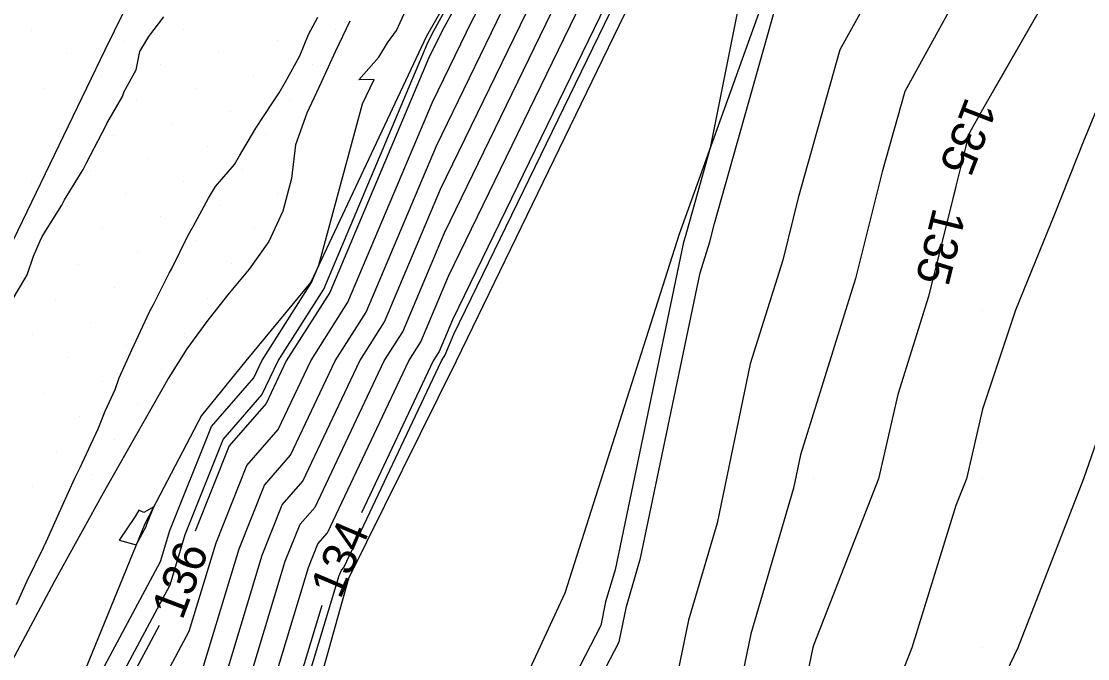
# Model space of a CAD drawing. Extents: x 2354170 to 2357230, y 866100 to 868290.
# Drawn here: x 2355683 to 2355746.2, y 866949.4 to 866987.1 of the extents above; entities that cross this region are included whole.
import ezdxf

# ---------------------------------------------------------------- set-up
doc = ezdxf.new("R2010")
doc.units = 0
for name, color, linetype in [('Default', 7, 'Continuous'), ('DTM Contours Major', 7, 'Continuous'), ('DTM Contours Major Text', 7, 'Continuous'), ('DTM Contours Minor', 7, 'Continuous'), ('Exist DTM Breakline', 7, 'Continuous'), ('Exist DTM QL2 LIDAR Elevation Point', 7, 'Continuous'), ('Exist DTM Scan Elevation Point', 7, 'Continuous'), ('Exist Roads EOP', 7, 'Continuous'), ('PH Exist DTM Breakline', 7, 'Continuous')]:
    doc.layers.add(name, color=color, linetype=linetype)

msp = doc.modelspace()

# ---------------------------------------------------------------- linework, layer by layer
at = {"layer": 'Default'}
for points in [[(2355766.395, 867069.29), (2355766.212, 867068.418), (2355767.348, 867060.724), (2355764.411, 867055.382), (2355761.306, 867041.337), (2355761.483, 867040.011), (2355761.288, 867038.703), (2355760.543, 867030.011), (2355760.628, 867029.363), (2355759.98, 867028.882), (2355752.646, 867020.011), (2355752.909, 867012.94), (2355752.378, 867010.011), (2355751.417, 867008.573), (2355749.98, 867004.085), (2355748.789, 867000.518), (2355747.551, 866997.582), (2355744.64, 866990.01), (2355739.98, 866981.888), (2355739.217, 866980.498), (2355738.994, 866979.708), (2355738.23, 866976.629)], [(2355687.37, 866940.475), (2355692.99, 866950.981), (2355694.578, 866956.229), (2355696.403, 866960.797), (2355698.265, 866962.936), (2355700.188, 866966.999), (2355702.394, 866970.471), (2355707.406, 866982.318), (2355709.756, 866987.164), (2355713.238, 866993.534), (2355721.066, 867010.571), (2355722.642, 867013.647), (2355730.975, 867029.989), (2355732.109, 867031.326), (2355733.477, 867032.657), (2355735.619, 867036.814), (2355740.431, 867049.243)], [(2355693.843, 866948.912), (2355695.946, 866955.863), (2355697.454, 866959.637), (2355698.992, 866961.404), (2355701.639, 866966.999), (2355703.475, 866969.887), (2355707.643, 866979.74), (2355711.546, 866987.788), (2355714.442, 866993.086), (2355720.953, 867007.257), (2355724.287, 867013.764), (2355731.207, 867027.335), (2355733.14, 867029.614), (2355735.472, 867031.884), (2355739.123, 867038.971), (2355742.605, 867047.963)], [(2355736.75, 867046.632), (2355732.114, 867034.658), (2355731.482, 867033.431), (2355731.078, 867033.038), (2355730.743, 867032.643), (2355723.049, 867017.555), (2355721.145, 867014.208), (2355721.011, 867013.935), (2355720.85, 867013.656), (2355720.631, 867013.307), (2355720.594, 867013.054), (2355719.075, 867009.305), (2355712.034, 866993.982), (2355707.966, 866986.54), (2355707.169, 866984.895), (2355701.314, 866971.056), (2355698.736, 866966.999), (2355697.538, 866964.467), (2355695.352, 866961.957), (2355693.336, 866956.908)], [(2355765.571, 867045.602), (2355766.315, 867040.011), (2355765.496, 867034.496), (2355765.111, 867030.011), (2355765.888, 867024.103), (2355760.386, 867020.011), (2355759.98, 867018.923), (2355758.365, 867010.011), (2355755.005, 867004.985), (2355753.412, 867000.011), (2355750.094, 866990.124), (2355750.055, 866990.01), (2355749.98, 866989.721), (2355745.973, 866980.01), (2355744.257, 866975.734), (2355741.934, 866970.01), (2355739.98, 866964.147), (2355739.023, 866960.01), (2355738.41, 866958.44), (2355735.79, 866950.01), (2355734.155, 866945.835)], [(2355695.548, 866944.774), (2355698.682, 866955.131), (2355699.555, 866957.317), (2355700.447, 866958.341), (2355704.543, 866966.998), (2355705.635, 866968.717), (2355708.118, 866974.585), (2355715.126, 866989.036), (2355716.85, 866992.191), (2355720.727, 867000.628), (2355727.577, 867014), (2355731.67, 867022.027), (2355735.202, 867026.191), (2355739.463, 867030.337), (2355746.132, 867043.284)], [(2355753.81, 867042.44), (2355753.116, 867038.586), (2355752.877, 867029.732), (2355747.4, 867023.061), (2355747.823, 867020.234), (2355746.823, 867018.736), (2355747.009, 867011.041), (2355746.759, 867009.23), (2355744.465, 867002.362), (2355739.679, 866991.005), (2355739.191, 866989.907), (2355735.375, 866982.953), (2355734.029, 866978.183), (2355732.466, 866971.884), (2355729.195, 866961.435), (2355728.783, 866959.461), (2355726.248, 866950.83), (2355724.946, 866944.53)], [(2355735.445, 867005.162), (2355735.818, 867006.048), (2355736.011, 867006.626), (2355737.094, 867014.477), (2355737.086, 867014.804), (2355741.17, 867020.924), (2355740.433, 867025.851), (2355737.264, 867022.767), (2355732.133, 867016.72), (2355730.867, 867014.235), (2355720.501, 866994), (2355719.258, 866991.295), (2355718.705, 866990.283), (2355708.592, 866969.429), (2355707.796, 866967.548), (2355707.446, 866966.997), (2355703.187, 866957.995)], [(2355687.748, 866933.426), (2355690.951, 866939.845), (2355694.695, 866946.843), (2355697.314, 866955.497), (2355698.504, 866958.477), (2355699.719, 866959.872), (2355703.091, 866966.998), (2355704.555, 866969.302), (2355707.88, 866977.162), (2355713.336, 866988.412), (2355715.646, 866992.638), (2355720.84, 867003.942), (2355725.932, 867013.882), (2355730.799, 867023.427)], [(2355694.754, 866910.93), (2355695.22, 866912.278), (2355705.476, 866935.086), (2355705.902, 866937.786), (2355707.712, 866937), (2355716.569, 866946.716), (2355718.453, 866950.36), (2355718.884, 866952.448), (2355719.724, 866955.308), (2355723.258, 866972.22), (2355723.827, 866974.038), (2355724.099, 866975.134), (2355727.691, 866987.864), (2355728.012, 866988.449), (2355733.008, 866999.679)], [(2355683.789, 866941.106), (2355691.285, 866955.119), (2355691.843, 866956.961), (2355694.301, 866963.117), (2355696.811, 866965.999), (2355697.285, 866967), (2355700.233, 866971.641), (2355700.67, 866972.672), (2355703.245, 866982.215), (2355703.951, 866983.656), (2355703.028, 866983.634), (2355704.229, 866984.985), (2355704.739, 866985.825), (2355705.27, 866986.566), (2355705.489, 866987.037), (2355706.475, 866989.212)], [(2355696.4, 866942.705), (2355700.05, 866954.765), (2355700.606, 866956.157), (2355701.174, 866956.809), (2355705.994, 866966.997), (2355706.716, 866968.133), (2355708.355, 866972.007), (2355716.915, 866989.659)], [(2355733.602, 866989.178), (2355731.533, 866985.409), (2355729.064, 866976.659), (2355728.147, 866972.961), (2355726.227, 866966.828), (2355724.254, 866957.385), (2355722.566, 866951.639), (2355721.7, 866947.445)], [(2355682.177, 866970.052), (2355683.254, 866971.848), (2355683.38, 866972.101), (2355683.773, 866973.203), (2355684.163, 866974.11), (2355684.287, 866974.367), (2355685.442, 866976.221), (2355685.608, 866976.533), (2355686.71, 866978.34), (2355686.905, 866978.724), (2355687.833, 866980.495), (2355687.957, 866980.727), (2355688.114, 866981.048), (2355689.031, 866982.647), (2355689.127, 866982.95), (2355689.839, 866984.241), (2355690.063, 866985.328), (2355690.591, 866986.198), (2355691.493, 866987.38)], [(2355682.767, 866952.569), (2355683.389, 866953.979), (2355684.35, 866955.953), (2355684.418, 866956.089), (2355684.427, 866956.11), (2355685.462, 866958.396), (2355686.216, 866960.05), (2355686.525, 866960.69), (2355687.152, 866962.045), (2355687.592, 866962.982), (2355688.013, 866964.024), (2355688.612, 866965.305), (2355688.84, 866965.996), (2355689.598, 866967.65), (2355690.641, 866969.893), (2355690.663, 866969.944), (2355690.679, 866969.979), (2355690.874, 866970.344), (2355691.807, 866972.184), (2355691.93, 866972.42), (2355692.918, 866974.446), (2355693.216, 866974.964), (2355694.14, 866976.636), (2355694.539, 866977.327), (2355695.668, 866978.623), (2355695.975, 866979.132), (2355696.934, 866980.782), (2355697.917, 866982.278), (2355698.317, 866982.865), (2355698.69, 866983.52), (2355699.534, 866985.058), (2355700.062, 866986.322), (2355700.599, 866987.35)], [(2355736.785, 866970.805), (2355734.967, 866964.997), (2355733.813, 866960.01), (2355729.98, 866950.192), (2355729.93, 866950.021), (2355728.193, 866941.614), (2355724.563, 866934.593), (2355722.698, 866930.01), (2355721.721, 866928.268), (2355719.98, 866922.36), (2355719.34, 866920.705), (2355718.474, 866918.504), (2355713.905, 866910.009), (2355712.948, 866907.041), (2355710.051, 866900.009), (2355710.023, 866899.966), (2355709.98, 866899.83), (2355706.039, 866890.009), (2355699.98, 866880.746), (2355699.531, 866880.141), (2355699.219, 866879.248), (2355699.027, 866878.862)], [(2355749.164, 866969.195), (2355745.954, 866960.01), (2355743.421, 866953.451), (2355742.073, 866950.01), (2355741.393, 866948.597)], [(2355690.433, 866957.188), (2355690.475, 866957.327), (2355690.885, 866958.353), (2355690.294, 866958.013), (2355690.01, 866958.148), (2355689.788, 866957.776), (2355688.832, 866956.375), (2355689.847, 866956.094), (2355690.433, 866957.188)], [(2355700.845, 866952.506), (2355697.252, 866940.636), (2355696.323, 866938.898), (2355685.851, 866917.913), (2355684.145, 866914.893), (2355682.291, 866911.261), (2355672.425, 866889.403), (2355671.386, 866887.143), (2355662.026, 866867.605), (2355660.239, 866864.266), (2355659.097, 866861.811)], [(2355691.214, 866951.323), (2355685.58, 866940.791), (2355684.038, 866937.7), (2355675.35, 866922.323), (2355665.906, 866903.829), (2355664.808, 866901.397), (2355655.501, 866881.148), (2355654.122, 866878.27), (2355645.613, 866862.375)]]:
    msp.add_lwpolyline(points, dxfattribs=at)
at = {"layer": 'DTM Contours Major'}
for points in [[(2355767.766, 867075.868), (2355767.729, 867075.668), (2355766.212, 867068.418), (2355767.348, 867060.724), (2355764.411, 867055.382), (2355761.306, 867041.337), (2355761.483, 867040.011), (2355761.288, 867038.703), (2355760.543, 867030.011), (2355760.628, 867029.363), (2355759.98, 867028.882), (2355752.646, 867020.011), (2355752.909, 867012.94), (2355752.378, 867010.011), (2355751.417, 867008.573), (2355749.98, 867004.085), (2355748.789, 867000.518), (2355747.551, 866997.582), (2355744.64, 866990.01), (2355740.547, 866982.877)], [(2355684.729, 866927.424), (2355684.945, 866927.806), (2355690.951, 866939.845), (2355694.695, 866946.843), (2355697.314, 866955.497), (2355698.504, 866958.477), (2355699.719, 866959.872), (2355703.091, 866966.998), (2355704.555, 866969.302), (2355707.88, 866977.162), (2355713.336, 866988.412), (2355715.646, 866992.638), (2355720.84, 867003.942), (2355725.932, 867013.882), (2355727.746, 867017.441)], [(2355738.403, 866977.327), (2355736.785, 866970.807), (2355734.967, 866964.997), (2355733.813, 866960.01), (2355729.98, 866950.192), (2355729.93, 866950.021), (2355728.193, 866941.614), (2355724.563, 866934.593), (2355722.698, 866930.01), (2355721.721, 866928.268), (2355719.98, 866922.36), (2355719.34, 866920.705), (2355718.474, 866918.504), (2355713.905, 866910.009), (2355712.948, 866907.041), (2355710.051, 866900.009), (2355710.023, 866899.966), (2355709.98, 866899.83), (2355706.039, 866890.009), (2355702.492, 866884.586)]]:
    msp.add_lwpolyline(points, dxfattribs=at)
at = {"layer": 'DTM Contours Minor'}
for points in [[(2355684.983, 866940.896), (2355691.854, 866953.74), (2355692.755, 866956.717), (2355695.002, 866962.344), (2355697.296, 866964.978), (2355698.252, 866967), (2355700.954, 866971.251), (2355707.09, 866985.755), (2355707.37, 866986.332), (2355711.632, 866994.131), (2355712.351, 866995.696), (2355718.752, 867011.489), (2355718.909, 867012.557), (2355719.832, 867014.024), (2355720.51, 867015.202), (2355721.074, 867016.351), (2355729.097, 867030.45), (2355730.666, 867033.528), (2355730.734, 867033.608), (2355730.817, 867033.688), (2355730.946, 867033.939), (2355736.856, 867049.204)], [(2355698.831, 866944.222), (2355701.874, 866954.277), (2355702.007, 866954.611), (2355702.143, 866954.767), (2355707.93, 866966.997), (2355708.156, 866967.353), (2355708.671, 866968.57), (2355719.302, 866990.491)], [(2355725.688, 866988.819), (2355723.85, 866979.609), (2355722.444, 866974.626), (2355722.388, 866974.397), (2355722.269, 866974.018), (2355718.215, 866954.616), (2355717.657, 866952.718), (2355717.371, 866951.332), (2355716.12, 866948.913)]]:
    msp.add_lwpolyline(points, dxfattribs=at)
at = {"layer": 'Exist DTM Breakline'}
msp.add_lwpolyline([(2355689.088, 866987.643), (2355687.999, 866985.393), (2355686.909, 866983.143), (2355685.82, 866980.893), (2355684.731, 866978.642), (2355683.644, 866976.391), (2355682.557, 866974.14)], dxfattribs=at)
at = {"layer": 'Exist DTM QL2 LIDAR Elevation Point'}
for p, q in [((2355739.98, 866980.01), (2355739.98, 866980.01)), ((2355739.98, 866970.01), (2355739.98, 866970.01)), ((2355729.98, 866960.01), (2355729.98, 866960.01)), ((2355739.98, 866960.01), (2355739.98, 866960.01)), ((2355729.98, 866950.01), (2355729.98, 866950.01)), ((2355739.98, 866950.01), (2355739.98, 866950.01))]:
    msp.add_line(p, q, dxfattribs=at)
at = {"layer": 'Exist DTM Scan Elevation Point'}
for p, q in [((2355683.633, 866986.585), (2355683.633, 866986.585)), ((2355692.647, 866986.616), (2355692.647, 866986.616)), ((2355701.661, 866986.648), (2355701.661, 866986.648)), ((2355689.183, 866985.911), (2355689.183, 866985.911)), ((2355698.196, 866985.942), (2355698.196, 866985.942)), ((2355685.718, 866985.205), (2355685.718, 866985.205)), ((2355694.732, 866985.237), (2355694.732, 866985.237)), ((2355691.268, 866984.531), (2355691.268, 866984.531)), ((2355700.281, 866984.563), (2355700.281, 866984.563)), ((2355687.803, 866983.826), (2355687.803, 866983.826)), ((2355696.817, 866983.857), (2355696.817, 866983.857)), ((2355684.339, 866983.12), (2355684.339, 866983.12)), ((2355693.353, 866983.152), (2355693.353, 866983.152)), ((2355689.888, 866982.446), (2355689.888, 866982.446)), ((2355698.902, 866982.478), (2355698.902, 866982.478)), ((2355686.424, 866981.741), (2355686.424, 866981.741)), ((2355695.438, 866981.772), (2355695.438, 866981.772)), ((2355691.973, 866981.067), (2355691.973, 866981.067)), ((2355688.509, 866980.361), (2355688.509, 866980.361)), ((2355697.523, 866980.393), (2355697.523, 866980.393)), ((2355685.044, 866979.656), (2355685.044, 866979.656)), ((2355694.058, 866979.688), (2355694.058, 866979.688)), ((2355690.594, 866978.982), (2355690.594, 866978.982)), ((2355687.129, 866978.276), (2355687.129, 866978.276)), ((2355696.143, 866978.308), (2355696.143, 866978.308)), ((2355683.665, 866977.571), (2355683.665, 866977.571)), ((2355692.679, 866977.603), (2355692.679, 866977.603)), ((2355689.214, 866976.897), (2355689.214, 866976.897)), ((2355698.228, 866976.929), (2355698.228, 866976.929)), ((2355685.75, 866976.191), (2355685.75, 866976.191)), ((2355694.764, 866976.223), (2355694.764, 866976.223)), ((2355691.299, 866975.518), (2355691.299, 866975.518)), ((2355687.835, 866974.812), (2355687.835, 866974.812)), ((2355696.849, 866974.844), (2355696.849, 866974.844)), ((2355684.37, 866974.106), (2355684.37, 866974.106)), ((2355693.384, 866974.138), (2355693.384, 866974.138)), ((2355689.92, 866973.433), (2355689.92, 866973.433)), ((2355686.455, 866972.727), (2355686.455, 866972.727)), ((2355695.469, 866972.759), (2355695.469, 866972.759)), ((2355692.005, 866972.053), (2355692.005, 866972.053)), ((2355688.54, 866971.348), (2355688.54, 866971.348)), ((2355685.076, 866970.642), (2355685.076, 866970.642)), ((2355694.09, 866970.674), (2355694.09, 866970.674)), ((2355690.625, 866969.968), (2355690.625, 866969.968)), ((2355687.161, 866969.263), (2355687.161, 866969.263)), ((2355683.697, 866968.557), (2355683.697, 866968.557)), ((2355692.71, 866968.589), (2355692.71, 866968.589)), ((2355689.246, 866967.883), (2355689.246, 866967.883)), ((2355685.782, 866967.178), (2355685.782, 866967.178)), ((2355691.331, 866966.504), (2355691.331, 866966.504)), ((2355687.867, 866965.798), (2355687.867, 866965.798)), ((2355684.402, 866965.093), (2355684.402, 866965.093)), ((2355689.952, 866964.419), (2355689.952, 866964.419)), ((2355686.487, 866963.713), (2355686.487, 866963.713)), ((2355688.572, 866962.334), (2355688.572, 866962.334)), ((2355685.108, 866961.628), (2355685.108, 866961.628)), ((2355687.193, 866960.249), (2355687.193, 866960.249)), ((2355683.728, 866959.543), (2355683.728, 866959.543)), ((2355685.813, 866958.164), (2355685.813, 866958.164)), ((2355684.434, 866956.079), (2355684.434, 866956.079)), ((2355683.054, 866953.994), (2355683.054, 866953.994))]:
    msp.add_line(p, q, dxfattribs=at)
at = {"layer": 'Exist Roads EOP'}
for points in [[(2355702.494, 866987.106), (2355701.644, 866985.295), (2355700.798, 866983.483), (2355699.966, 866981.664), (2355699.284, 866979.789), (2355699.057, 866977.803), (2355698.544, 866975.873), (2355697.699, 866974.063), (2355696.54, 866972.435), (2355695.264, 866970.896), (2355694.026, 866969.325), (2355692.844, 866967.712), (2355691.788, 866966.014), (2355690.802, 866964.274), (2355689.816, 866962.534), (2355688.827, 866960.796), (2355687.898, 866959.155)], [(2355687.898, 866959.155), (2355684.986, 866953.909), (2355682.167, 866948.613)]]:
    msp.add_lwpolyline(points, dxfattribs=at)
at = {"layer": 'PH Exist DTM Breakline'}
for points in [[(2355767.898, 867124.079), (2355765.3, 867117.18), (2355760.121, 867103.47), (2355755.299, 867093.277), (2355745.008, 867070.036), (2355737.553, 867050.938), (2355730.646, 867033.755), (2355721.167, 867013.541), (2355711.587, 866994.148), (2355707.047, 866986.22), (2355700.194, 866971.662), (2355696.336, 866967), (2355693.714, 866963.765), (2355690.364, 866957.356), (2355683.724, 866941.118)], [(2355698.097, 866938.585), (2355702.449, 866954.123), (2355708.816, 866966.997), (2355720.394, 866990.872), (2355732.341, 867014.341), (2355738.188, 867021.233), (2355742.114, 867029.309), (2355748.292, 867044.613), (2355755.564, 867063.914), (2355763.518, 867086.25), (2355766.202, 867097.715), (2355768.861, 867107.369)], [(2355738.188, 867021.233), (2355736.654, 867014.63), (2355735.024, 867006.387), (2355726.985, 866988.315), (2355722.008, 866974.492), (2355715.235, 866953.25), (2355706.583, 866934.561), (2355695.064, 866910.851), (2355684.262, 866884.645), (2355674.978, 866864.953), (2355661.864, 866842.475), (2355656.813, 866836.759), (2355647.237, 866817.198), (2355637.769, 866796.945), (2355629.36, 866775.863), (2355617.165, 866749.247), (2355606.568, 866727.407), (2355599.058, 866711.095), (2355587.661, 866688.777), (2355575.005, 866662.522), (2355566.348, 866644.235), (2355561.526, 866634.806)]]:
    msp.add_lwpolyline(points, dxfattribs=at)

# ---------------------------------------------------------------- texts
at = {"layer": 'Default'}
for s, rotation, p in [('135', 256.06242, (2355737.077, 866976.136)), ('134', 66.89614, (2355701.943, 866952.827)), ('136', 69.19721, (2355692.577, 866951.593))]:
    msp.add_text(s, height=2, rotation=rotation, dxfattribs=at).set_placement(p)
at = {"layer": 'DTM Contours Major Text'}
msp.add_text('135', height=2, rotation=248.87981, dxfattribs=at).set_placement((2355739.018, 866982.687))

doc.saveas('drawing.dxf')
